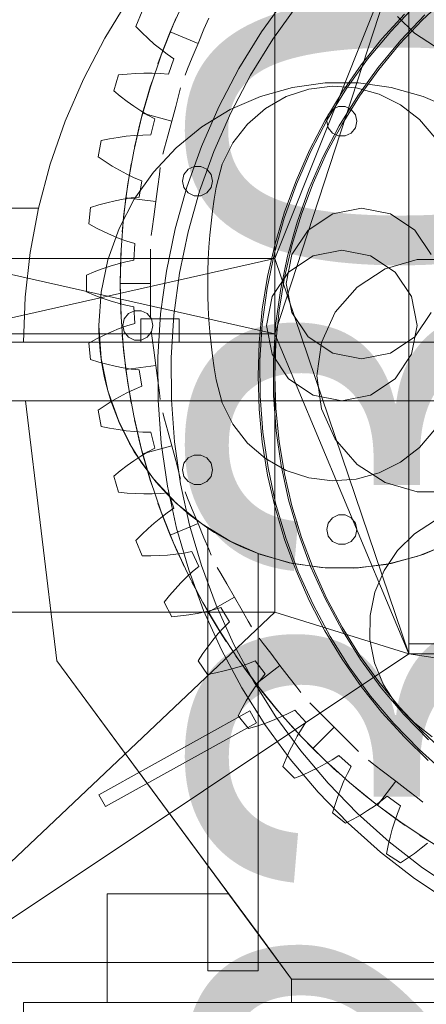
# Model space of a CAD drawing. Header units: millimetres. Extents: x -3490 to 61924, y -72580 to 6847.
# Tile 790 of 1056: x 23998 to 24240, y 1295 to 1882. Entities that reach past the tile are written whole.
import ezdxf

# ---------------------------------------------------------------- set-up
doc = ezdxf.new("R2010")
doc.units = ezdxf.units.MM
for name, color, linetype, lineweight in [('COTAS_O', 1, 'Continuous', 0), ('COTAS_P', 1, 'Continuous', 0), ('lateral_briquetadora', 7, 'Continuous', 0)]:
    doc.layers.add(name, color=color, linetype=linetype, lineweight=lineweight)
doc.dimstyles.new('R19_100', dxfattribs={"dimtxt": 250, "dimasz": 150, "dimexe": 150, "dimexo": 80, "dimgap": 100, "dimtad": 1, "dimtih": 1, "dimtoh": 1, "dimdsep": 46, "dimcen": 0.09, "dimadec": 0, "dimazin": 0, "dimtfac": 1, "dimtdec": 4, "dimtofl": 0, "dimtmove": 0, "dimatfit": 3, "dimfxl": 1, "dimtolj": 1, "dimtzin": 0, "dimarcsym": 0})

# ---------------------------------------------------------------- blocks, each defined once
blk = doc.blocks.new('DIM_R29_4')
at = {"layer": 'COTAS_P'}
for p, q in [((15248.37, 1279.09), (24311.82, 4109.09)), ((24311.82, 4109.09), (24155.23, 4107.34)), ((24311.82, 4109.09), (24182.05, 4021.43)), ((24580.07, 3250), (24311.82, 4109.09)), ((15248.37, 1279.09), (15378.14, 1366.76)), ((15248.37, 1279.09), (15404.97, 1280.85)), ((15516.62, 420), (15248.37, 1279.09))]:
    blk.add_line(p, q, dxfattribs=at)
blk.add_text('9495 P', height=250, rotation=17.34062, dxfattribs=at).set_placement((19750.29, 2789.55))
blk = doc.blocks.new('DIM_R29_19')
at = {"layer": 'COTAS_P'}
for p, q in [((18820, 2240), (18619.96, 1362.51)), ((18619.96, 1362.51), (18776.21, 1373.05)), ((27699.96, -707.49), (18619.96, 1362.51)), ((18619.96, 1362.51), (18756.2, 1285.3)), ((27900, 170), (27699.96, -707.49)), ((27699.96, -707.49), (27563.71, -630.27)), ((27699.96, -707.49), (27543.71, -718.02))]:
    blk.add_line(p, q, dxfattribs=at)
blk.add_text('9312.96 P', height=250, rotation=167.15756, dxfattribs=at).set_placement((23137.73, 230.02))
blk = doc.blocks.new('DIM_R29_31')
at = {"layer": 'COTAS_O'}
for p, q in [((23750.07, 2330), (24450.07, 2330)), ((24450.07, 2330), (24405.07, 2180)), ((24450.07, 0), (24450.07, 2330)), ((24450.07, 2330), (24495.07, 2180)), ((24450.07, 0), (24405.07, 150)), ((24450.07, 0), (24495.07, 150)), ((23750.07, 0), (24450.07, 0))]:
    blk.add_line(p, q, dxfattribs=at)
blk.add_text('2330 O', height=250, rotation=90, dxfattribs=at).set_placement((24350.07, 1165))

msp = doc.modelspace()

# ---------------------------------------------------------------- linework, layer by layer
at = {"layer": 'lateral_briquetadora'}
for p, q in [((24150.067, 1940), (24150.067, 1740)), ((24150.067, 1740), (24230.067, 1940)), ((24230.067, 1940), (24150.067, 1695)), ((24230.067, 1510), (24230.067, 1940)), ((24230.067, 1504), (24230.067, 1940)), ((24089.606, 1879.686), (24097.904, 1897.745)), ((24048.537, 1871.338), (24063.036, 1895)), ((24157.18, 1896.09), (24142.147, 1875.146)), ((24237.935, 1882.132), (24252.264, 1895.552)), ((24067.108, 1878.29), (24070.881, 1887.401)), ((24163.513, 1891.202), (24148.805, 1870.711)), ((24214.019, 1870.951), (24227.379, 1885.662)), ((24234.072, 1890.968), (24219.209, 1875.391)), ((24082.234, 1861.23), (24089.606, 1879.686)), ((24087.676, 1875.108), (24091.261, 1883.486)), ((24107.792, 1876.637), (24110.589, 1883.388)), ((24233.417, 1874.359), (24223.304, 1884.344)), ((24224.516, 1867.804), (24237.935, 1882.132)), ((24239.664, 1885.247), (24225.186, 1870.073)), ((24070.708, 1874.657), (24067.108, 1878.29)), ((24074.381, 1871.182), (24070.708, 1874.657)), ((24087.676, 1875.108), (24084.286, 1866.648)), ((24104.306, 1868.219), (24087.676, 1875.108)), ((24104.306, 1868.219), (24107.792, 1876.637)), ((24142.147, 1875.146), (24128.609, 1853.206)), ((24219.209, 1875.391), (24205.467, 1858.816)), ((24245.285, 1866.538), (24233.417, 1874.359)), ((24035.844, 1846.9), (24048.537, 1871.338)), ((24078.128, 1867.875), (24074.381, 1871.182)), ((24104.306, 1868.219), (24100.819, 1859.801)), ((24148.805, 1870.711), (24135.559, 1849.244)), ((24201.629, 1855.414), (24214.019, 1870.951)), ((24225.186, 1870.073), (24211.8, 1853.928)), ((24081.951, 1864.748), (24078.128, 1867.875)), ((24084.286, 1866.648), (24081.71, 1859.808)), ((24085.856, 1861.82), (24081.951, 1864.748)), ((24212.061, 1852.628), (24224.516, 1867.804)), ((24075.806, 1842.425), (24082.234, 1861.23)), ((24081.71, 1859.808), (24080.335, 1855.988)), ((24089.85, 1859.118), (24085.856, 1861.82)), ((24086.532, 1849.845), (24089.85, 1859.118)), ((24100.819, 1859.801), (24098.022, 1853.051)), ((24205.467, 1858.816), (24192.912, 1841.325)), ((24061.877, 1849.977), (24066.921, 1850.333)), ((24066.921, 1850.333), (24071.915, 1850.512)), ((24071.915, 1850.512), (24076.855, 1850.504)), ((24076.855, 1850.504), (24081.731, 1850.29)), ((24081.731, 1850.29), (24086.532, 1849.845)), ((24098.022, 1853.051), (24096.471, 1849.304)), ((24128.609, 1853.206), (24116.631, 1830.376)), ((24190.26, 1839.116), (24201.629, 1855.414)), ((24211.8, 1853.928), (24199.57, 1836.889)), ((24200.627, 1836.671), (24212.061, 1852.628)), ((24025.01, 1821.79), (24035.844, 1846.9)), ((24053.926, 1840.015), (24056.789, 1849.452)), ((24056.789, 1849.452), (24061.877, 1849.977)), ((24075.765, 1842.292), (24076.998, 1846.159)), ((24135.559, 1849.244), (24123.841, 1826.908)), ((24160.566, 1841.967), (24180.172, 1844.662)), ((24180.172, 1844.662), (24199.963, 1844.662)), ((24199.963, 1844.662), (24219.569, 1841.967)), ((24057.866, 1836.753), (24053.926, 1840.015)), ((24070.339, 1823.318), (24075.806, 1842.425)), ((24073.644, 1835.296), (24075.765, 1842.292)), ((24092.819, 1837.722), (24093.869, 1841.639)), ((24141.51, 1836.628), (24160.566, 1841.967)), ((24156.924, 1836.483), (24170.411, 1840.966)), ((24170.411, 1840.966), (24184.513, 1842.731)), ((24179.959, 1822.122), (24190.26, 1839.116)), ((24192.912, 1841.325), (24181.606, 1823.002)), ((24184.513, 1842.731), (24198.689, 1841.711)), ((24198.689, 1841.711), (24212.394, 1837.945)), ((24219.569, 1841.967), (24238.625, 1836.628)), ((24061.861, 1833.655), (24057.866, 1836.753)), ((24065.915, 1830.73), (24061.861, 1833.655)), ((24071.183, 1826.522), (24073.644, 1835.296)), ((24090.928, 1830.664), (24092.819, 1837.722)), ((24123.358, 1828.743), (24141.51, 1836.628)), ((24144.57, 1829.456), (24156.924, 1836.483)), ((24199.57, 1836.889), (24188.557, 1819.04)), ((24190.26, 1820), (24200.627, 1836.671)), ((24212.394, 1837.945), (24225.1, 1831.578)), ((24238.625, 1836.628), (24256.777, 1828.743)), ((24070.026, 1827.994), (24065.915, 1830.73)), ((24074.199, 1825.462), (24070.026, 1827.994)), ((24088.57, 1821.863), (24090.928, 1830.664)), ((24116.631, 1830.376), (24106.273, 1806.767)), ((24106.449, 1818.461), (24123.358, 1828.743)), ((24123.841, 1826.908), (24113.706, 1803.81)), ((24133.825, 1820.153), (24144.57, 1829.456)), ((24184.456, 1828.836), (24181.959, 1825.705)), ((24188.065, 1830.574), (24184.456, 1828.836)), ((24192.07, 1830.574), (24188.065, 1830.574)), ((24195.679, 1828.836), (24192.07, 1830.574)), ((24198.176, 1825.705), (24195.679, 1828.836)), ((24225.1, 1831.578), (24236.32, 1822.854)), ((24016.082, 1796.116), (24025.01, 1821.79)), ((24065.847, 1803.959), (24070.339, 1823.318)), ((24071.183, 1826.522), (24068.927, 1817.692)), ((24088.57, 1821.863), (24071.183, 1826.522)), ((24078.439, 1823.165), (24074.199, 1825.462)), ((24076.046, 1813.611), (24078.439, 1823.165)), ((24088.57, 1821.863), (24086.211, 1813.062)), ((24170.767, 1804.504), (24179.959, 1822.122)), ((24181.606, 1823.002), (24171.603, 1803.935)), ((24181.959, 1825.705), (24181.067, 1821.8)), ((24181.067, 1821.8), (24181.959, 1817.895)), ((24199.067, 1821.8), (24198.176, 1825.705)), ((24198.176, 1817.895), (24199.067, 1821.8)), ((24236.32, 1822.854), (24245.623, 1812.109)), ((24068.927, 1817.692), (24067.266, 1810.574)), ((24091.097, 1805.971), (24106.449, 1818.461)), ((24125.102, 1808.933), (24133.825, 1820.153)), ((24188.557, 1819.04), (24178.813, 1800.468)), ((24181.006, 1802.687), (24190.26, 1820)), ((24181.959, 1817.895), (24184.456, 1814.764)), ((24195.679, 1814.764), (24198.176, 1817.895)), ((24044.561, 1800.633), (24046.484, 1810.305)), ((24046.484, 1810.305), (24051.496, 1811.325)), ((24051.496, 1811.325), (24056.481, 1812.174)), ((24056.481, 1812.174), (24061.434, 1812.843)), ((24061.434, 1812.843), (24066.35, 1813.318)), ((24066.35, 1813.318), (24071.224, 1813.583)), ((24067.266, 1810.574), (24066.401, 1806.608)), ((24071.224, 1813.583), (24076.046, 1813.611)), ((24086.211, 1813.062), (24084.32, 1806.004)), ((24184.456, 1814.764), (24188.065, 1813.026)), ((24188.065, 1813.026), (24192.07, 1813.026)), ((24192.07, 1813.026), (24195.679, 1814.764)), ((24062.341, 1784.398), (24065.847, 1803.959)), ((24077.589, 1791.508), (24091.097, 1805.971)), ((24084.32, 1806.004), (24083.271, 1802.087)), ((24106.273, 1806.767), (24097.584, 1782.495)), ((24113.706, 1803.81), (24105.205, 1780.062)), ((24118.735, 1796.226), (24125.102, 1808.933)), ((24162.723, 1786.333), (24170.767, 1804.504)), ((24171.603, 1803.935), (24162.953, 1784.219)), ((24048.8, 1797.772), (24044.561, 1800.633)), ((24053.081, 1795.081), (24048.8, 1797.772)), ((24178.813, 1800.468), (24170.386, 1781.262)), ((24172.904, 1784.805), (24181.006, 1802.687)), ((24009.098, 1769.987), (24016.082, 1796.116)), ((24057.401, 1792.568), (24053.081, 1795.081)), ((24061.761, 1790.247), (24057.401, 1792.568)), ((24062.468, 1785.22), (24063.657, 1792.432)), ((24063.657, 1792.432), (24064.376, 1796.427)), ((24081.162, 1790.127), (24081.692, 1794.148)), ((24098.33, 1793.162), (24095.833, 1790.031)), ((24101.939, 1794.9), (24098.33, 1793.162)), ((24105.945, 1794.9), (24101.939, 1794.9)), ((24109.553, 1793.162), (24105.945, 1794.9)), ((24112.051, 1790.031), (24109.553, 1793.162)), ((24114.969, 1782.522), (24118.735, 1796.226)), ((24066.162, 1788.137), (24061.761, 1790.247)), ((24070.607, 1786.266), (24066.162, 1788.137)), ((24066.177, 1775.34), (24077.589, 1791.508)), ((24069.161, 1776.524), (24070.607, 1786.266)), ((24080.209, 1782.883), (24081.162, 1790.127)), ((24095.833, 1790.031), (24094.942, 1786.126)), ((24094.942, 1786.126), (24095.833, 1782.221)), ((24112.942, 1786.126), (24112.051, 1790.031)), ((24112.051, 1782.221), (24112.942, 1786.126)), ((24155.86, 1767.684), (24162.723, 1786.333)), ((24059.83, 1764.683), (24062.341, 1784.398)), ((24061.173, 1776.199), (24062.468, 1785.22)), ((24079.019, 1773.849), (24080.209, 1782.883)), ((24097.584, 1782.495), (24090.606, 1757.676)), ((24095.833, 1782.221), (24098.33, 1779.089)), ((24105.205, 1780.062), (24098.378, 1755.78)), ((24109.553, 1779.089), (24112.051, 1782.221)), ((24113.822, 1775.389), (24114.969, 1782.522)), ((24162.953, 1784.219), (24155.696, 1763.948)), ((24170.386, 1781.262), (24163.317, 1761.516)), ((24165.988, 1766.432), (24172.904, 1784.805)), ((24049.832, 1773.176), (24054.695, 1774.327)), ((24054.695, 1774.327), (24059.541, 1775.282)), ((24057.072, 1757.768), (24066.177, 1775.34)), ((24059.541, 1775.282), (24064.365, 1776.024)), ((24061.173, 1776.199), (24060.089, 1767.151)), ((24079.019, 1773.849), (24061.173, 1776.199)), ((24064.365, 1776.024), (24069.161, 1776.524)), ((24098.33, 1779.089), (24101.939, 1777.351)), ((24101.939, 1777.351), (24105.945, 1777.351)), ((24105.945, 1777.351), (24109.553, 1779.089)), ((24112.827, 1768.233), (24113.822, 1775.389)), ((24009.102, 1770), (23955.067, 1770)), ((24004.088, 1743.516), (24009.098, 1769.987)), ((24009.098, 1769.987), (24009.102, 1770)), ((24039.1, 1760.522), (24040.066, 1770.336)), ((24040.066, 1770.336), (24044.954, 1771.843)), ((24044.954, 1771.843), (24049.832, 1773.176)), ((24079.019, 1773.849), (24077.83, 1764.816)), ((24111.985, 1761.057), (24112.827, 1768.233)), ((24184.597, 1766.575), (24201.817, 1770)), ((24201.817, 1770), (24219.038, 1766.575)), ((24058.321, 1744.867), (24059.83, 1764.683)), ((24060.089, 1767.151), (24059.371, 1759.876)), ((24077.83, 1764.816), (24076.876, 1757.571)), ((24155.696, 1763.948), (24149.868, 1743.221)), ((24150.206, 1748.633), (24155.86, 1767.684)), ((24160.29, 1747.646), (24165.988, 1766.432)), ((24169.998, 1756.82), (24184.597, 1766.575)), ((24219.038, 1766.575), (24233.637, 1756.82)), ((24043.6, 1758.091), (24039.1, 1760.522)), ((24048.123, 1755.832), (24043.6, 1758.091)), ((24050.444, 1739.121), (24057.072, 1757.768)), ((24059.371, 1759.876), (24059.031, 1755.831)), ((24076.876, 1757.571), (24076.347, 1753.551)), ((24090.606, 1757.676), (24085.373, 1732.432)), ((24111.295, 1753.865), (24111.985, 1761.057)), ((24163.317, 1761.516), (24157.64, 1741.326)), ((24160.243, 1742.221), (24169.998, 1756.82)), ((24233.637, 1756.82), (24243.392, 1742.221)), ((24052.669, 1753.754), (24048.123, 1755.832)), ((24057.236, 1751.872), (24052.669, 1753.754)), ((24061.822, 1750.204), (24057.236, 1751.872)), ((24098.378, 1755.78), (24093.258, 1731.082)), ((24110.758, 1746.66), (24111.295, 1753.865)), ((24057.817, 1725), (24058.321, 1744.867)), ((24058.161, 1741.418), (24058.352, 1745.473)), ((24066.429, 1748.777), (24061.822, 1750.204)), ((24065.945, 1738.94), (24066.429, 1748.777)), ((24075.817, 1741.418), (24075.817, 1745.473)), ((24110.375, 1739.446), (24110.758, 1746.66)), ((24145.784, 1729.259), (24150.206, 1748.633)), ((24155.832, 1728.527), (24160.29, 1747.646)), ((24190.067, 1744.95), (24172.866, 1741.528)), ((24207.269, 1741.528), (24190.067, 1744.95)), ((24150.067, 1695), (23950.067, 1740)), ((24150.067, 1740), (23950.067, 1740)), ((23950.067, 1695), (24150.067, 1740)), ((24001.074, 1716.815), (24004.088, 1743.516)), ((24046.418, 1719.744), (24050.444, 1739.121)), ((24057.923, 1734.112), (24058.161, 1741.418)), ((24061.221, 1737.973), (24065.945, 1738.94)), ((24075.817, 1734.112), (24075.817, 1741.418)), ((24110.144, 1732.224), (24110.375, 1739.446)), ((24149.868, 1743.221), (24145.498, 1722.139)), ((24150.067, 1695), (24150.067, 1740)), ((24230.067, 1504), (24150.067, 1740)), ((24157.64, 1741.326), (24153.383, 1720.789)), ((24156.817, 1725), (24160.243, 1742.221)), ((24172.866, 1741.528), (24158.283, 1731.784)), ((24221.852, 1731.784), (24207.269, 1741.528)), ((24215.988, 1733.674), (24235.105, 1739.287)), ((24235.105, 1739.287), (24255.03, 1739.287)), ((24042.314, 1731.909), (24047.037, 1733.714)), ((24047.037, 1733.714), (24051.764, 1735.336)), ((24051.764, 1735.336), (24056.493, 1736.762)), ((24056.493, 1736.762), (24061.221, 1737.973)), ((24057.817, 1725), (24057.923, 1734.112)), ((24075.817, 1725), (24075.817, 1734.112)), ((24199.227, 1722.902), (24215.988, 1733.674)), ((24037.597, 1729.931), (24042.314, 1731.909)), ((24037.597, 1720.069), (24037.597, 1729.931)), ((24085.373, 1732.432), (24081.911, 1706.884)), ((24093.258, 1731.082), (24089.871, 1706.087)), ((24110.067, 1725), (24110.144, 1732.224)), ((24142.613, 1709.642), (24145.784, 1729.259)), ((24158.283, 1731.784), (24148.539, 1717.202)), ((24152.634, 1709.158), (24155.832, 1728.527)), ((24231.596, 1717.202), (24221.852, 1731.784)), ((24075.817, 1725), (24057.817, 1725)), ((24058.321, 1705.133), (24057.817, 1725)), ((24057.817, 1725), (24057.923, 1715.888)), ((24075.817, 1725), (24075.817, 1715.888)), ((24110.144, 1717.776), (24110.067, 1725)), ((24145.498, 1722.139), (24142.607, 1700.803)), ((24160.243, 1707.779), (24156.817, 1725)), ((24186.18, 1707.845), (24199.227, 1722.902)), ((24000.067, 1690), (24001.074, 1716.815)), ((24042.314, 1718.091), (24037.597, 1720.069)), ((24047.037, 1716.286), (24042.314, 1718.091)), ((24045.067, 1700), (24046.418, 1719.744)), ((24051.764, 1714.664), (24047.037, 1716.286)), ((24057.923, 1715.888), (24058.161, 1708.582)), ((24075.817, 1715.888), (24075.817, 1708.582)), ((24110.375, 1710.554), (24110.144, 1717.776)), ((24148.539, 1717.202), (24145.117, 1700)), ((24153.383, 1720.789), (24150.567, 1700.006)), ((24235.017, 1700), (24231.596, 1717.202)), ((24056.493, 1713.238), (24051.764, 1714.664)), ((24061.221, 1712.027), (24056.493, 1713.238)), ((24065.945, 1711.06), (24061.221, 1712.027)), ((24066.429, 1701.223), (24065.945, 1711.06)), ((24110.758, 1703.34), (24110.375, 1710.554)), ((24140.704, 1689.862), (24142.613, 1709.642)), ((24058.161, 1708.582), (24058.352, 1704.527)), ((24059.83, 1685.317), (24058.321, 1705.133)), ((24060.159, 1703.905), (24059.267, 1700)), ((24062.656, 1707.036), (24060.159, 1703.905)), ((24066.265, 1708.774), (24062.656, 1707.036)), ((24070.27, 1708.774), (24066.265, 1708.774)), ((24070.067, 1704), (24093.067, 1704)), ((24070.067, 1704), (24070.067, 1690)), ((24073.879, 1707.036), (24070.27, 1708.774)), ((24076.376, 1703.905), (24073.879, 1707.036)), ((24075.817, 1708.582), (24075.817, 1704.527)), ((24077.267, 1700), (24076.376, 1703.905)), ((24081.911, 1706.884), (24080.236, 1681.158)), ((24089.871, 1706.087), (24088.232, 1680.916)), ((24093.067, 1704), (24093.067, 1690)), ((24150.71, 1689.621), (24152.634, 1709.158)), ((24169.998, 1693.18), (24160.243, 1707.779)), ((24177.903, 1689.721), (24186.18, 1707.845)), ((24243.392, 1707.779), (24233.637, 1693.18)), ((24045.075, 1698.57), (24045.067, 1700)), ((24046.418, 1680.256), (24045.067, 1700)), ((24045.096, 1697.141), (24045.075, 1698.57)), ((24052.669, 1696.246), (24057.236, 1698.128)), ((24057.236, 1698.128), (24061.822, 1699.796)), ((24059.267, 1700), (24060.159, 1696.095)), ((24061.822, 1699.796), (24066.429, 1701.223)), ((24076.376, 1696.095), (24077.267, 1700)), ((24111.295, 1696.135), (24110.758, 1703.34)), ((24142.607, 1700.803), (24141.208, 1679.318)), ((24145.117, 1700), (24148.539, 1682.798)), ((24150.567, 1700.006), (24149.204, 1679.077)), ((24231.596, 1682.798), (24235.017, 1700)), ((23950.067, 1695), (24150.067, 1695)), ((24039.1, 1689.478), (24043.6, 1691.909)), ((24043.6, 1691.909), (24048.123, 1694.168)), ((24045.131, 1695.712), (24045.096, 1697.141)), ((24045.18, 1694.283), (24045.131, 1695.712)), ((24045.244, 1692.854), (24045.18, 1694.283)), ((24045.321, 1691.427), (24045.244, 1692.854)), ((24048.123, 1694.168), (24052.669, 1696.246)), ((24059.371, 1690.124), (24059.031, 1694.169)), ((24060.159, 1696.095), (24062.656, 1692.964)), ((24062.656, 1692.964), (24066.265, 1691.226)), ((24070.27, 1691.226), (24073.879, 1692.964)), ((24073.879, 1692.964), (24076.376, 1696.095)), ((24076.876, 1692.429), (24076.347, 1696.449)), ((24077.83, 1685.184), (24076.876, 1692.429)), ((24111.985, 1688.943), (24111.295, 1696.135)), ((24150.067, 1695), (24150.067, 1529)), ((24230.067, 1504), (24150.067, 1695)), ((24184.597, 1683.425), (24169.998, 1693.18)), ((24233.637, 1693.18), (24219.038, 1683.425)), ((23960.067, 1690), (24000.067, 1690)), ((24045.413, 1690), (23960.067, 1690)), ((24278.603, 1690), (23960.067, 1690)), ((24070.067, 1690), (24000.067, 1690)), ((24940.067, 1690), (24000.067, 1690)), ((24040.066, 1679.664), (24039.1, 1689.478)), ((24045.413, 1690), (24045.321, 1691.427)), ((24045.413, 1690), (24070.067, 1690)), ((24045.413, 1690), (24045.855, 1684.913)), ((24060.089, 1682.849), (24059.371, 1690.124)), ((24066.265, 1691.226), (24070.27, 1691.226)), ((24093.067, 1690), (24070.067, 1690)), ((24278.603, 1690), (24093.067, 1690)), ((24093.067, 1690), (24280.067, 1690)), ((24112.827, 1681.767), (24111.985, 1688.943)), ((24140.067, 1670), (24140.704, 1689.862)), ((24150.067, 1670), (24150.71, 1689.621)), ((24175.067, 1670), (24177.903, 1689.721)), ((24045.855, 1684.913), (24046.475, 1679.844)), ((24050.444, 1660.879), (24046.418, 1680.256)), ((24062.341, 1665.602), (24059.83, 1685.317)), ((24061.173, 1673.801), (24060.089, 1682.849)), ((24079.019, 1676.151), (24077.83, 1685.184)), ((24080.236, 1681.158), (24080.357, 1655.377)), ((24088.232, 1680.916), (24088.35, 1655.693)), ((24113.822, 1674.611), (24112.827, 1681.767)), ((24148.539, 1682.798), (24158.283, 1668.216)), ((24201.817, 1680), (24184.597, 1683.425)), ((24219.038, 1683.425), (24201.817, 1680)), ((24221.852, 1668.216), (24231.596, 1682.798)), ((24044.954, 1678.157), (24040.066, 1679.664)), ((24049.832, 1676.824), (24044.954, 1678.157)), ((24046.475, 1679.844), (24047.274, 1674.8)), ((24047.274, 1674.8), (24048.25, 1669.788)), ((24054.695, 1675.673), (24049.832, 1676.824)), ((24059.541, 1674.718), (24054.695, 1675.673)), ((24064.365, 1673.976), (24059.541, 1674.718)), ((24079.019, 1676.151), (24061.173, 1673.801)), ((24079.019, 1676.151), (24080.209, 1667.117)), ((24114.969, 1667.478), (24113.822, 1674.611)), ((24141.208, 1679.318), (24141.309, 1657.788)), ((24149.204, 1679.077), (24149.303, 1658.104)), ((24048.25, 1669.788), (24049.402, 1664.813)), ((24061.173, 1673.801), (24062.468, 1664.78)), ((24069.161, 1673.476), (24064.365, 1673.976)), ((24070.607, 1663.734), (24069.161, 1673.476)), ((24140.704, 1650.138), (24140.067, 1670)), ((24150.71, 1650.379), (24150.067, 1670)), ((24158.283, 1668.216), (24172.866, 1658.472)), ((24177.903, 1650.279), (24175.067, 1670)), ((24207.269, 1658.472), (24221.852, 1668.216)), ((24049.402, 1664.813), (24050.728, 1659.882)), ((24065.847, 1646.041), (24062.341, 1665.602)), ((24062.468, 1664.78), (24063.657, 1657.568)), ((24066.162, 1661.863), (24070.607, 1663.734)), ((24080.209, 1667.117), (24081.162, 1659.873)), ((24118.735, 1653.774), (24114.969, 1667.478)), ((24057.072, 1642.232), (24050.444, 1660.879)), ((24050.728, 1659.882), (24052.227, 1655)), ((24053.081, 1654.919), (24057.401, 1657.432)), ((24057.401, 1657.432), (24061.761, 1659.753)), ((24061.761, 1659.753), (24066.162, 1661.863)), ((24063.657, 1657.568), (24064.376, 1653.573)), ((24081.162, 1659.873), (24081.692, 1655.852)), ((24141.309, 1657.788), (24142.909, 1636.317)), ((24149.303, 1658.104), (24150.861, 1637.189)), ((24172.866, 1658.472), (24190.067, 1655.05)), ((24190.067, 1655.05), (24207.269, 1658.472)), ((24052.227, 1655), (23960.067, 1655)), ((24289.677, 1655), (23960.067, 1655)), ((24289.677, 1655), (24001.28, 1655)), ((24052.227, 1655), (24001.28, 1655)), ((24020.067, 1500), (24001.28, 1655)), ((24044.561, 1649.367), (24048.8, 1652.228)), ((24048.8, 1652.228), (24053.081, 1654.919)), ((24057.165, 1642.017), (24052.227, 1655)), ((24080.357, 1655.377), (24082.272, 1629.667)), ((24088.35, 1655.693), (24090.225, 1630.539)), ((24125.102, 1641.067), (24118.735, 1653.774)), ((24046.484, 1639.695), (24044.561, 1649.367)), ((24070.339, 1626.682), (24065.847, 1646.041)), ((24084.32, 1643.996), (24083.271, 1647.913)), ((24142.613, 1630.358), (24140.704, 1650.138)), ((24152.634, 1630.842), (24150.71, 1650.379)), ((24186.18, 1632.155), (24177.903, 1650.279)), ((24051.496, 1638.675), (24046.484, 1639.695)), ((24066.177, 1624.66), (24057.072, 1642.232)), ((24063.323, 1629.567), (24057.165, 1642.017)), ((24067.266, 1639.426), (24066.401, 1643.392)), ((24068.927, 1632.308), (24067.266, 1639.426)), ((24086.211, 1636.938), (24084.32, 1643.996)), ((24133.825, 1629.847), (24125.102, 1641.067)), ((24056.481, 1637.826), (24051.496, 1638.675)), ((24061.434, 1637.157), (24056.481, 1637.826)), ((24066.35, 1636.682), (24061.434, 1637.157)), ((24071.224, 1636.417), (24066.35, 1636.682)), ((24076.046, 1636.389), (24071.224, 1636.417)), ((24078.439, 1626.835), (24076.046, 1636.389)), ((24088.57, 1628.137), (24086.211, 1636.938)), ((24142.909, 1636.317), (24146, 1615.009)), ((24150.861, 1637.189), (24153.872, 1616.433)), ((24245.623, 1637.891), (24236.32, 1627.146)), ((24070.644, 1617.763), (24063.323, 1629.567)), ((24071.183, 1623.478), (24068.927, 1632.308)), ((24088.57, 1628.137), (24071.183, 1623.478)), ((24082.272, 1629.667), (24085.974, 1604.153)), ((24088.57, 1628.137), (24090.928, 1619.336)), ((24090.225, 1630.539), (24093.846, 1605.577)), ((24144.57, 1620.544), (24133.825, 1629.847)), ((24145.784, 1610.741), (24142.613, 1630.358)), ((24155.832, 1611.473), (24152.634, 1630.842)), ((24199.227, 1617.098), (24186.18, 1632.155)), ((24236.32, 1627.146), (24225.1, 1618.422)), ((24065.915, 1619.27), (24070.026, 1622.006)), ((24077.589, 1608.492), (24066.177, 1624.66)), ((24070.026, 1622.006), (24074.199, 1624.538)), ((24075.806, 1607.575), (24070.339, 1626.682)), ((24071.183, 1623.478), (24073.644, 1614.704)), ((24074.199, 1624.538), (24078.439, 1626.835)), ((24101.939, 1622.649), (24098.33, 1620.911)), ((24105.945, 1622.649), (24101.939, 1622.649)), ((24109.553, 1620.911), (24105.945, 1622.649)), ((24057.866, 1613.247), (24061.861, 1616.345)), ((24061.861, 1616.345), (24065.915, 1619.27)), ((24079.06, 1606.713), (24070.644, 1617.763)), ((24090.928, 1619.336), (24092.819, 1612.278)), ((24095.833, 1617.779), (24094.942, 1613.874)), ((24098.33, 1620.911), (24095.833, 1617.779)), ((24112.051, 1617.779), (24109.553, 1620.911)), ((24112.942, 1613.874), (24112.051, 1617.779)), ((24156.924, 1613.517), (24144.57, 1620.544)), ((24153.872, 1616.433), (24158.322, 1595.937)), ((24215.988, 1606.326), (24199.227, 1617.098)), ((24225.1, 1618.422), (24212.394, 1612.055)), ((24053.926, 1609.985), (24057.866, 1613.247)), ((24056.789, 1600.548), (24053.926, 1609.985)), ((24073.644, 1614.704), (24075.764, 1607.708)), ((24092.819, 1612.278), (24093.869, 1608.361)), ((24094.942, 1613.874), (24095.833, 1609.969)), ((24095.833, 1609.969), (24098.33, 1606.838)), ((24109.553, 1606.838), (24112.051, 1609.969)), ((24112.051, 1609.969), (24112.942, 1613.874)), ((24150.206, 1591.367), (24145.784, 1610.741)), ((24146, 1615.009), (24150.568, 1593.968)), ((24160.29, 1592.354), (24155.832, 1611.473)), ((24170.411, 1609.034), (24156.924, 1613.517)), ((24212.394, 1612.055), (24198.689, 1608.289)), ((24075.764, 1607.708), (24076.998, 1603.841)), ((24082.234, 1588.77), (24075.806, 1607.575)), ((24091.097, 1594.029), (24077.589, 1608.492)), ((24088.496, 1596.52), (24079.06, 1606.713)), ((24085.974, 1604.153), (24091.443, 1578.959)), ((24093.846, 1605.577), (24099.197, 1580.927)), ((24098.33, 1606.838), (24101.939, 1605.1)), ((24101.939, 1605.1), (24105.945, 1605.1)), ((24105.945, 1605.1), (24109.553, 1606.838)), ((24184.513, 1607.269), (24170.411, 1609.034)), ((24198.689, 1608.289), (24184.513, 1607.269)), ((24235.105, 1600.713), (24215.988, 1606.326)), ((24061.877, 1600.023), (24056.789, 1600.548)), ((24066.921, 1599.667), (24061.877, 1600.023)), ((24071.915, 1599.488), (24066.921, 1599.667)), ((24076.855, 1599.496), (24071.915, 1599.488)), ((24081.731, 1599.71), (24076.855, 1599.496)), ((24086.532, 1600.155), (24081.731, 1599.71)), ((24089.85, 1590.882), (24086.532, 1600.155)), ((24098.022, 1596.949), (24096.471, 1600.696)), ((24255.03, 1600.713), (24235.105, 1600.713)), ((24081.71, 1590.193), (24080.335, 1594.012)), ((24098.863, 1587.276), (24088.496, 1596.52)), ((24106.449, 1581.539), (24091.097, 1594.029)), ((24100.819, 1590.199), (24098.022, 1596.949)), ((24150.568, 1593.968), (24156.589, 1573.297)), ((24158.322, 1595.937), (24164.187, 1575.801)), ((24165.988, 1573.568), (24160.29, 1592.354)), ((24084.286, 1583.352), (24081.71, 1590.193)), ((24081.951, 1585.252), (24085.856, 1588.18)), ((24089.606, 1570.314), (24082.234, 1588.77)), ((24085.856, 1588.18), (24089.85, 1590.882)), ((24110.067, 1579.066), (24098.863, 1587.276)), ((24104.306, 1581.781), (24100.819, 1590.199)), ((24155.86, 1572.316), (24150.206, 1591.367)), ((24188.065, 1586.974), (24184.456, 1585.236)), ((24192.07, 1586.974), (24188.065, 1586.974)), ((24195.679, 1585.236), (24192.07, 1586.974)), ((24074.381, 1578.818), (24078.128, 1582.125)), ((24078.128, 1582.125), (24081.951, 1585.252)), ((24087.676, 1574.892), (24084.286, 1583.352)), ((24104.306, 1581.781), (24087.676, 1574.892)), ((24099.197, 1580.927), (24106.251, 1556.71)), ((24104.306, 1581.781), (24107.792, 1573.363)), ((24123.358, 1571.257), (24106.449, 1581.539)), ((24181.959, 1582.105), (24181.067, 1578.2)), ((24184.456, 1585.236), (24181.959, 1582.105)), ((24198.176, 1582.105), (24195.679, 1585.236)), ((24199.067, 1578.2), (24198.176, 1582.105)), ((24233.417, 1575.641), (24245.285, 1583.462)), ((24067.108, 1571.71), (24070.708, 1575.343)), ((24070.708, 1575.343), (24074.381, 1578.818)), ((24087.676, 1574.892), (24091.261, 1566.514)), ((24091.443, 1578.959), (24098.653, 1554.207)), ((24110.067, 1377.857), (24110.067, 1579.066)), ((24110.067, 1315), (24110.067, 1579.066)), ((24110.067, 1579.066), (24114.125, 1576.478)), ((24114.125, 1576.478), (24118.267, 1574.025)), ((24164.187, 1575.801), (24171.441, 1556.122)), ((24181.067, 1578.2), (24181.959, 1574.295)), ((24181.959, 1574.295), (24184.456, 1571.164)), ((24195.679, 1571.164), (24198.176, 1574.295)), ((24198.176, 1574.295), (24199.067, 1578.2)), ((24223.304, 1565.656), (24233.417, 1575.641)), ((24070.881, 1562.599), (24067.108, 1571.71)), ((24097.904, 1552.255), (24089.606, 1570.314)), ((24107.792, 1573.363), (24110.589, 1566.612)), ((24118.267, 1574.025), (24122.488, 1571.711)), ((24122.488, 1571.711), (24126.783, 1569.539)), ((24141.51, 1563.372), (24123.358, 1571.257)), ((24126.783, 1569.539), (24131.148, 1567.511)), ((24162.723, 1553.667), (24155.86, 1572.316)), ((24156.589, 1573.297), (24164.036, 1553.095)), ((24172.904, 1555.195), (24165.988, 1573.568)), ((24184.456, 1571.164), (24188.065, 1569.426)), ((24188.065, 1569.426), (24192.07, 1569.426)), ((24192.07, 1569.426), (24195.679, 1571.164)), ((24253.345, 1569.536), (24235.356, 1562.254)), ((24256.777, 1571.257), (24238.625, 1563.372)), ((24075.996, 1562.576), (24070.881, 1562.599)), ((24081.05, 1562.716), (24075.996, 1562.576)), ((24086.039, 1563.027), (24081.05, 1562.716)), ((24090.953, 1563.519), (24086.039, 1563.027)), ((24095.785, 1564.21), (24090.953, 1563.519)), ((24091.261, 1566.514), (24094.276, 1559.856)), ((24100.52, 1565.124), (24095.785, 1564.21)), ((24104.731, 1556.22), (24100.52, 1565.124)), ((24110.589, 1566.612), (24112.14, 1562.866)), ((24131.148, 1567.511), (24135.578, 1565.628)), ((24135.578, 1565.628), (24140.067, 1563.893)), ((24158.691, 1558.435), (24140.067, 1563.893)), ((24140.067, 1563.893), (24140.067, 1337.143)), ((24140.067, 1563.893), (24140.067, 1315)), ((24160.566, 1558.033), (24141.51, 1563.372)), ((24215.332, 1553.889), (24223.304, 1565.656)), ((24238.625, 1563.372), (24219.569, 1558.033)), ((24094.276, 1559.856), (24096.005, 1556.182)), ((24106.251, 1556.71), (24114.975, 1533.043)), ((24177.877, 1555.513), (24158.691, 1558.435)), ((24180.172, 1555.338), (24160.566, 1558.033)), ((24216.556, 1557.44), (24197.281, 1555.18)), ((24219.569, 1558.033), (24199.963, 1555.338)), ((24235.356, 1562.254), (24216.556, 1557.44)), ((24097.422, 1549.843), (24101.021, 1553.14)), ((24107.105, 1534.64), (24097.904, 1552.255)), ((24098.653, 1554.207), (24107.57, 1530.017)), ((24101.021, 1553.14), (24104.731, 1556.22)), ((24117.748, 1552.094), (24115.721, 1555.606)), ((24121.402, 1545.766), (24117.748, 1552.094)), ((24170.767, 1535.496), (24162.723, 1553.667)), ((24164.036, 1553.095), (24172.871, 1533.461)), ((24171.441, 1556.122), (24180.047, 1536.996)), ((24181.006, 1537.313), (24172.904, 1555.195)), ((24197.281, 1555.18), (24177.877, 1555.513)), ((24199.963, 1555.338), (24180.172, 1555.338)), ((24209.81, 1540.793), (24215.332, 1553.889)), ((24090.518, 1542.698), (24093.923, 1546.357)), ((24093.923, 1546.357), (24097.422, 1549.843)), ((24102.458, 1543.266), (24100.595, 1546.873)), ((24125.957, 1537.875), (24121.402, 1545.766)), ((24087.204, 1538.88), (24090.518, 1542.698)), ((24105.904, 1536.82), (24102.458, 1543.266)), ((24206.948, 1526.872), (24209.81, 1540.793)), ((24083.977, 1534.911), (24087.204, 1538.88)), ((24088.625, 1526.214), (24083.977, 1534.911)), ((24110.369, 1528.875), (24105.904, 1536.82)), ((24117.187, 1517.514), (24107.105, 1534.64)), ((24125.957, 1537.875), (24110.369, 1528.875)), ((24125.957, 1537.875), (24130.513, 1529.984)), ((24179.959, 1517.878), (24170.767, 1535.496)), ((24172.871, 1533.461), (24183.052, 1514.489)), ((24180.047, 1536.996), (24189.965, 1518.515)), ((24190.26, 1520), (24181.006, 1537.313)), ((24150.067, 1529), (23929.237, 1320)), ((24150.067, 1529), (23950.067, 1529)), ((24098.734, 1527.327), (24093.718, 1526.693)), ((24103.668, 1528.126), (24098.734, 1527.327)), ((24108.51, 1529.098), (24103.668, 1528.126)), ((24107.57, 1530.017), (24118.149, 1506.506)), ((24113.251, 1530.258), (24108.51, 1529.098)), ((24110.369, 1528.875), (24115.017, 1521.036)), ((24117.873, 1531.632), (24113.251, 1530.258)), ((24114.975, 1533.043), (24125.326, 1510.041)), ((24122.937, 1523.184), (24117.873, 1531.632)), ((24130.513, 1529.984), (24134.167, 1523.656)), ((24230.067, 1504), (24150.067, 1529)), ((24093.718, 1526.693), (24088.625, 1526.214)), ((24119.547, 1519.755), (24122.937, 1523.184)), ((24134.167, 1523.656), (24136.194, 1520.144)), ((24206.858, 1512.66), (24206.948, 1526.872)), ((24113.148, 1512.309), (24116.288, 1516.121)), ((24115.017, 1521.036), (24118.876, 1514.828)), ((24116.288, 1516.121), (24119.547, 1519.755)), ((24128.123, 1500.92), (24117.187, 1517.514)), ((24190.26, 1500.884), (24179.959, 1517.878)), ((24189.965, 1518.515), (24201.145, 1500.771)), ((24200.627, 1503.329), (24190.26, 1520)), ((24110.118, 1508.334), (24113.148, 1512.309)), ((24118.876, 1514.828), (24121.069, 1511.412)), ((24125.326, 1510.041), (24137.253, 1487.816)), ((24143.16, 1510.197), (24140.692, 1513.414)), ((24147.608, 1504.4), (24143.16, 1510.197)), ((24183.052, 1514.489), (24194.529, 1496.273)), ((24209.541, 1498.703), (24206.858, 1512.66)), ((24670.067, 1510), (24230.067, 1510)), ((23954.067, 1320), (24230.067, 1504)), ((24104.371, 1499.943), (24107.194, 1504.209)), ((24107.194, 1504.209), (24110.118, 1508.334)), ((24118.149, 1506.506), (24130.34, 1483.79)), ((24153.155, 1497.171), (24147.608, 1504.4)), ((24230.067, 1504), (25470.067, 1504)), ((24230.067, 1504), (25456.734, 1320)), ((24110.067, 1377.857), (24020.067, 1500)), ((24160.067, 1310), (24020.067, 1500)), ((24109.85, 1491.744), (24104.371, 1499.943)), ((24129.152, 1499.448), (24126.835, 1502.781)), ((24139.886, 1484.901), (24128.123, 1500.92)), ((24133.411, 1493.507), (24129.152, 1499.448)), ((24133.961, 1498.182), (24129.357, 1496.562)), ((24138.426, 1500.002), (24133.961, 1498.182)), ((24144.293, 1492.091), (24138.426, 1500.002)), ((24201.629, 1484.586), (24190.26, 1500.884)), ((24212.061, 1487.372), (24200.627, 1503.329)), ((24201.145, 1500.771), (24213.534, 1483.847)), ((24214.897, 1485.538), (24209.541, 1498.703)), ((24114.871, 1492.719), (24109.85, 1491.744)), ((24119.801, 1493.842), (24114.871, 1492.719)), ((24124.633, 1495.12), (24119.801, 1493.842)), ((24129.357, 1496.562), (24124.633, 1495.12)), ((24138.875, 1486.213), (24133.411, 1493.507)), ((24153.155, 1497.171), (24138.875, 1486.213)), ((24141.256, 1488.346), (24144.293, 1492.091)), ((24153.155, 1497.171), (24158.702, 1489.942)), ((24194.529, 1496.273), (24207.247, 1478.9)), ((24137.253, 1487.816), (24150.699, 1466.475)), ((24138.369, 1484.411), (24141.256, 1488.346)), ((24138.875, 1486.213), (24144.506, 1479.048)), ((24158.702, 1489.942), (24163.15, 1484.145)), ((24224.516, 1472.196), (24212.061, 1487.372)), ((24130.34, 1483.79), (24144.083, 1461.977)), ((24132.992, 1476.056), (24135.618, 1480.309)), ((24135.618, 1480.309), (24138.369, 1484.411)), ((24152.445, 1469.499), (24139.886, 1484.901)), ((24163.15, 1484.145), (24165.618, 1480.928)), ((24214.019, 1469.049), (24201.629, 1484.586)), ((24213.534, 1483.847), (24227.071, 1467.828)), ((24222.717, 1473.671), (24214.897, 1485.538)), ((24130.486, 1471.665), (24132.992, 1476.056)), ((24144.506, 1479.048), (24149.142, 1473.397)), ((24173.823, 1471.975), (24170.956, 1474.842)), ((24207.247, 1478.9), (24221.144, 1462.455)), ((24045.067, 1420), (24135.067, 1470)), ((24128.095, 1467.143), (24130.486, 1471.665)), ((24135.067, 1470), (24139.067, 1463)), ((24149.142, 1473.397), (24151.762, 1470.296)), ((24165.768, 1454.753), (24152.445, 1469.499)), ((24161.981, 1470.54), (24157.715, 1468.291)), ((24168.595, 1463.242), (24161.981, 1470.54)), ((24178.99, 1466.808), (24173.823, 1471.975)), ((24227.379, 1454.338), (24214.019, 1469.049)), ((24232.703, 1463.557), (24222.717, 1473.671)), ((24237.935, 1457.868), (24224.516, 1472.196)), ((24139.067, 1463), (24049.067, 1413)), ((24134.351, 1459.52), (24128.095, 1467.143)), ((24148.732, 1464.329), (24144.049, 1462.584)), ((24153.292, 1466.227), (24148.732, 1464.329)), ((24150.699, 1466.475), (24165.598, 1446.122)), ((24157.715, 1468.291), (24153.292, 1466.227)), ((24165.939, 1459.217), (24168.595, 1463.242)), ((24185.433, 1460.365), (24178.99, 1466.808)), ((24227.071, 1467.828), (24241.691, 1452.79)), ((24238.307, 1458.997), (24232.703, 1463.557)), ((24139.253, 1460.983), (24134.351, 1459.52)), ((24144.049, 1462.584), (24139.253, 1460.983)), ((24144.083, 1461.977), (24159.312, 1441.175)), ((24161.338, 1459.49), (24158.606, 1462.492)), ((24166.336, 1454.156), (24161.338, 1459.49)), ((24163.452, 1455.018), (24165.939, 1459.217)), ((24185.433, 1460.365), (24172.705, 1447.637)), ((24185.433, 1460.365), (24191.876, 1453.922)), ((24221.144, 1462.455), (24236.152, 1447.017)), ((24252.264, 1444.448), (24237.935, 1457.868)), ((24244.007, 1454.558), (24238.307, 1458.997)), ((24161.116, 1450.666), (24163.452, 1455.018)), ((24179.82, 1440.7), (24165.768, 1454.753)), ((24172.705, 1447.637), (24166.336, 1454.156)), ((24191.876, 1453.922), (24197.042, 1448.756)), ((24241.654, 1440.514), (24227.379, 1454.338)), ((24156.856, 1441.56), (24158.92, 1446.176)), ((24158.92, 1446.176), (24161.116, 1450.666)), ((24165.598, 1446.122), (24181.879, 1426.856)), ((24172.705, 1447.637), (24179.223, 1441.269)), ((24197.042, 1448.756), (24199.91, 1445.888)), ((24236.152, 1447.017), (24252.199, 1432.662)), ((24154.92, 1436.826), (24156.856, 1441.56)), ((24159.312, 1441.175), (24175.952, 1421.483)), ((24179.223, 1441.269), (24184.557, 1436.271)), ((24194.567, 1427.377), (24179.82, 1440.7)), ((24184.285, 1440.871), (24180.085, 1438.384)), ((24188.309, 1443.527), (24184.285, 1440.871)), ((24195.607, 1436.913), (24188.309, 1443.527)), ((24209.213, 1438.082), (24205.996, 1440.551)), ((24161.893, 1429.853), (24154.92, 1436.826)), ((24171.244, 1433.852), (24166.628, 1431.789)), ((24175.733, 1436.048), (24171.244, 1433.852)), ((24180.085, 1438.384), (24175.733, 1436.048)), ((24184.557, 1436.271), (24187.56, 1433.539)), ((24193.358, 1432.648), (24195.607, 1436.913)), ((24215.01, 1433.634), (24209.213, 1438.082)), ((24222.239, 1428.088), (24215.01, 1433.634)), ((24166.628, 1431.789), (24161.893, 1429.853)), ((24189.397, 1423.664), (24191.295, 1428.224)), ((24191.295, 1428.224), (24193.358, 1432.648)), ((24209.969, 1414.818), (24194.567, 1427.377)), ((24222.239, 1428.088), (24211.281, 1413.807)), ((24222.239, 1428.088), (24229.467, 1422.541)), ((24175.952, 1421.483), (24193.923, 1402.998)), ((24181.879, 1426.856), (24199.461, 1408.771)), ((24187.651, 1418.981), (24189.397, 1423.664)), ((24198.464, 1424.075), (24195.364, 1426.695)), ((24204.116, 1419.438), (24198.464, 1424.075)), ((24229.467, 1422.541), (24235.264, 1418.093)), ((24049.067, 1413), (24045.067, 1420)), ((24186.05, 1414.185), (24187.651, 1418.981)), ((24211.281, 1413.807), (24204.116, 1419.438)), ((24213.414, 1416.188), (24209.478, 1413.302)), ((24217.159, 1419.226), (24213.414, 1416.188)), ((24225.07, 1413.359), (24217.159, 1419.226)), ((24235.264, 1418.093), (24238.481, 1415.624)), ((24184.587, 1409.284), (24186.05, 1414.185)), ((24205.376, 1410.55), (24201.124, 1407.925)), ((24209.478, 1413.302), (24205.376, 1410.55)), ((24225.988, 1403.056), (24209.969, 1414.818)), ((24211.281, 1413.807), (24218.575, 1408.344)), ((24223.25, 1408.893), (24225.07, 1413.359)), ((24192.21, 1403.028), (24184.587, 1409.284)), ((24196.732, 1405.419), (24192.21, 1403.028)), ((24201.124, 1407.925), (24196.732, 1405.419)), ((24199.461, 1408.771), (24218.261, 1391.954)), ((24218.575, 1408.344), (24224.516, 1404.085)), ((24220.188, 1399.565), (24221.63, 1404.289)), ((24221.63, 1404.289), (24223.25, 1408.893)), ((24224.516, 1404.085), (24227.849, 1401.768)), ((24193.923, 1402.998), (24213.138, 1385.809)), ((24218.91, 1394.734), (24220.188, 1399.565)), ((24242.581, 1392.119), (24225.988, 1403.056)), ((24217.787, 1389.804), (24218.91, 1394.734)), ((24239.896, 1393.808), (24236.479, 1396.001)), ((24246.104, 1389.949), (24239.896, 1393.808)), ((24216.811, 1384.783), (24217.787, 1389.804)), ((24218.261, 1391.954), (24238.186, 1376.487)), ((24237.376, 1388.08), (24233.401, 1385.051)), ((24241.189, 1391.221), (24237.376, 1388.08)), ((24213.138, 1385.809), (24233.503, 1370)), ((24225.011, 1379.304), (24216.811, 1384.783)), ((24229.276, 1382.126), (24225.011, 1379.304)), ((24233.401, 1385.051), (24229.276, 1382.126)), ((24110.067, 1315), (24110.067, 1377.857)), ((24140.067, 1337.143), (24110.067, 1377.857)), ((24238.186, 1376.487), (24259.139, 1362.445)), ((24233.503, 1370), (24254.92, 1355.648)), ((24122.489, 1361), (24050.067, 1361)), ((24050.067, 1361), (24050.067, 1296)), ((24122.489, 1361), (24160.067, 1310)), ((24160.067, 1310), (24140.067, 1337.143)), ((24140.067, 1337.143), (24140.067, 1315)), ((23750.067, 1320), (25950.067, 1320)), ((23870.067, 1320), (25830.067, 1320)), ((23954.067, 1320), (25456.734, 1320)), ((24243.401, 1320), (23954.067, 1320)), ((24140.067, 1315), (24110.067, 1315)), ((24760.067, 1310), (24160.067, 1310)), ((24160.067, 1310), (24160.067, 1296)), ((24980.067, 1296), (24000.067, 1296)), ((24000.067, 1296), (24000.067, 1264)), ((24160.067, 1296), (24050.067, 1296))]:
    msp.add_line(p, q, dxfattribs=at)

# ---------------------------------------------------------------- dimensions: what is measured, and where the dimension line sits
at = {"layer": 'COTAS_O'}
dim = msp.add_aligned_dim(p1=(23750.067, 0), p2=(23750.067, 2330), distance=-700, text='<> O', dimstyle='R19_100', dxfattribs=at)
dim.commit()
dim.dimension.update_dxf_attribs({"geometry": 'DIM_R29_31', "text_midpoint": (24450.067, 1165)})
at = {"layer": 'COTAS_P'}
for p1, p2, picture, middle in [((15516.618, 420), (24580.067, 3250), 'DIM_R29_4', (19780.096, 2694.095)), ((27900, 170), (18820, 2240), 'DIM_R29_19', (23159.956, 327.514))]:
    dim = msp.add_aligned_dim(p1=p1, p2=p2, distance=900, text='<> P', dimstyle='R19_100', dxfattribs=at)
    dim.commit()
    dim.dimension.update_dxf_attribs({"geometry": picture, "text_midpoint": middle})

doc.saveas('drawing.dxf')
